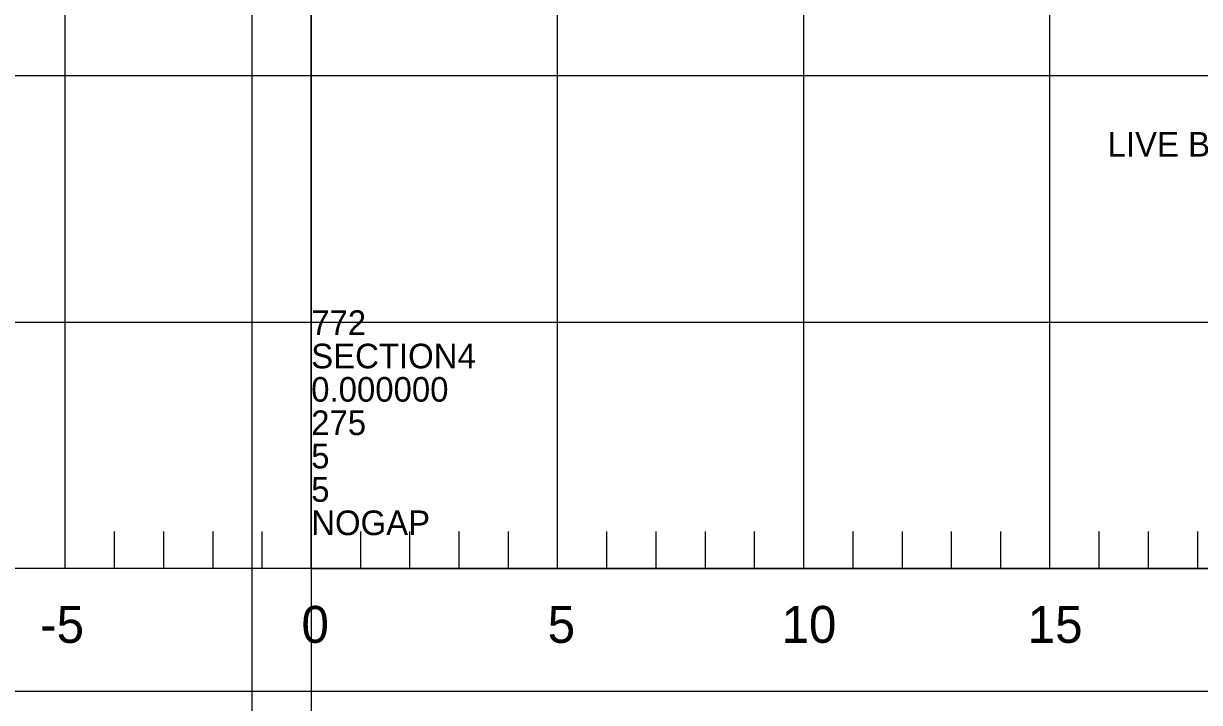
# Model space of a CAD drawing. Extents: x 1578769 to 1579225, y 724002 to 724828.
# Drawn here: x 1578835.39 to 1578859.27, y 724434.75 to 724448.54 of the extents above; entities that cross this region are included whole.
import ezdxf

# ---------------------------------------------------------------- set-up
doc = ezdxf.new("R2010")
doc.units = 0
for name, color, linetype in [('1', 7, 'Continuous'), ('Default', 7, 'Continuous'), ('Old_Level_1', 7, 'Continuous'), ('Old_Level_41', 7, 'Continuous'), ('Old_Level_42', 7, 'Continuous')]:
    doc.layers.add(name, color=color, linetype=linetype)

msp = doc.modelspace()

# ---------------------------------------------------------------- linework, layer by layer
at = {"layer": 'Default'}
for p, q in [((1578841.23, 724437.474), (1578841.23, 724687.474)), ((1578840.032, 724387.146), (1578840.032, 724637.146)), ((1578841.23, 724437.474), (1579141.23, 724437.474)), ((1578841.23, 724437.474), (1578841.23, 724187.474))]:
    msp.add_line(p, q, dxfattribs=at)
at = {"layer": 'Old_Level_1'}
for points in [[(1578816.23, 724469.974), (1578923.73, 724469.974), (1578923.73, 724434.974), (1578816.23, 724434.974)], [(1578821.23, 724467.474), (1578921.23, 724467.474), (1578921.23, 724437.474), (1578821.23, 724437.474)]]:
    msp.add_lwpolyline(points, close=True, dxfattribs=at)
at = {"layer": 'Old_Level_41'}
for p, q in [((1578836.23, 724437.474), (1578836.23, 724467.474)), ((1578841.23, 724467.474), (1578841.23, 724437.474)), ((1578846.23, 724437.474), (1578846.23, 724467.474)), ((1578851.23, 724467.474), (1578851.23, 724437.474)), ((1578856.23, 724437.474), (1578856.23, 724467.474))]:
    msp.add_line(p, q, dxfattribs=at)
for points in [[(1578921.23, 724447.474), (1578821.23, 724447.474)], [(1578821.23, 724442.474), (1578921.23, 724442.474)]]:
    msp.add_lwpolyline(points, dxfattribs=at)
at = {"layer": 'Old_Level_42'}
for p, q in [((1578837.23, 724438.224), (1578837.23, 724437.474)), ((1578838.23, 724438.224), (1578838.23, 724437.474)), ((1578839.23, 724438.224), (1578839.23, 724437.474)), ((1578840.23, 724438.224), (1578840.23, 724437.474)), ((1578842.23, 724438.224), (1578842.23, 724437.474)), ((1578843.23, 724438.224), (1578843.23, 724437.474)), ((1578844.23, 724438.224), (1578844.23, 724437.474)), ((1578845.23, 724438.224), (1578845.23, 724437.474)), ((1578847.23, 724438.224), (1578847.23, 724437.474)), ((1578848.23, 724438.224), (1578848.23, 724437.474)), ((1578849.23, 724438.224), (1578849.23, 724437.474)), ((1578850.23, 724438.224), (1578850.23, 724437.474)), ((1578852.23, 724438.224), (1578852.23, 724437.474)), ((1578853.23, 724438.224), (1578853.23, 724437.474)), ((1578854.23, 724438.224), (1578854.23, 724437.474)), ((1578855.23, 724438.224), (1578855.23, 724437.474)), ((1578857.23, 724438.224), (1578857.23, 724437.474)), ((1578858.23, 724438.224), (1578858.23, 724437.474)), ((1578859.23, 724438.224), (1578859.23, 724437.474))]:
    msp.add_line(p, q, dxfattribs=at)

# ---------------------------------------------------------------- texts
at = {"layer": '1'}
for s, height, p in [('LIVE BRUSH FACINE', 0.5, (1578857.405, 724445.836)), ('-5', 0.75, (1578835.726, 724435.964)), ('0', 0.75, (1578841.033, 724435.964)), ('5', 0.75, (1578846.033, 724435.964)), ('10', 0.75, (1578850.782, 724435.964)), ('15', 0.75, (1578855.782, 724435.964))]:
    msp.add_text(s, height=height, dxfattribs=at).set_placement(p)
at = {"layer": 'Default'}
for s, p in [('772', (1578841.23, 724442.214)), ('SECTION4', (1578841.23, 724441.537)), ('0.000000', (1578841.23, 724440.86)), ('275', (1578841.23, 724440.182)), ('5', (1578841.23, 724439.505)), ('5', (1578841.23, 724438.828)), ('NOGAP', (1578841.23, 724438.151))]:
    msp.add_text(s, height=0.5, dxfattribs=at).set_placement(p)

doc.saveas('drawing.dxf')
